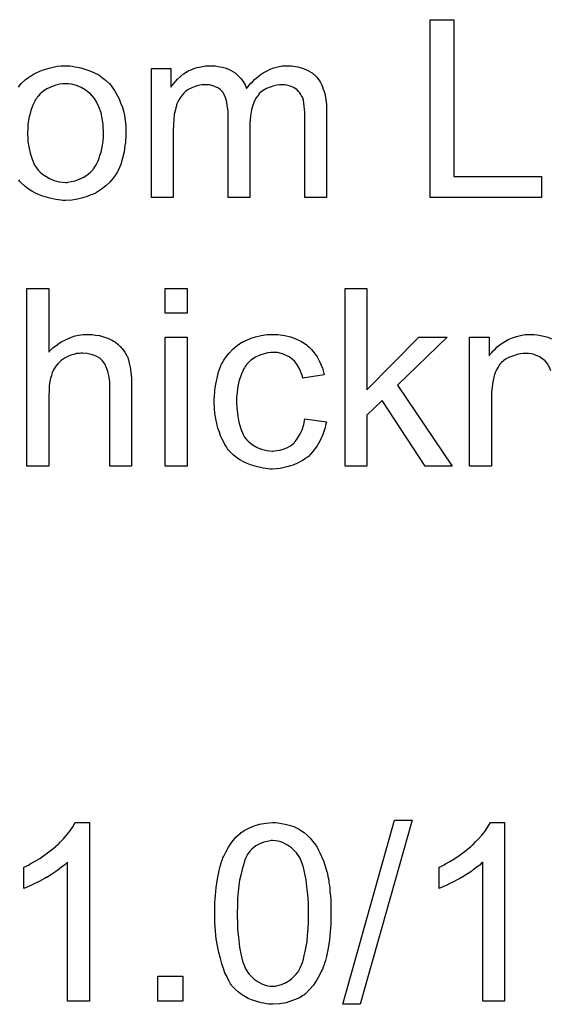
# Model space of a CAD drawing. Extents: x -1.5 to 9, y -3 to 5.
# Tile 322 of 368: x 5.607 to 5.845, y 2.56 to 3.003. Entities that reach past the tile are written whole.
import ezdxf

# ---------------------------------------------------------------- set-up
doc = ezdxf.new("R2010")
doc.units = 0
doc.layers.add('qfn16-30-34-a_mechanical_19', color=1, linetype='CONTINUOUS')

msp = doc.modelspace()

# ---------------------------------------------------------------- linework, layer by layer
at = {"layer": 'qfn16-30-34-a_mechanical_19', "color": 1}
for points in [[(5.801962, 2.9329), (5.841416, 2.9329), (5.841416, 2.923413), (5.791318, 2.923413), (5.791318, 3.003477), (5.801962, 3.003477), (5.801962, 2.9329)], [(5.606198, 2.973048), (5.60747, 2.974783), (5.60909, 2.976287), (5.609206, 2.976403), (5.609437, 2.976519), (5.6099, 2.976866), (5.610479, 2.977329), (5.611173, 2.977792), (5.612098, 2.97837), (5.613024, 2.978949), (5.614181, 2.979527), (5.615454, 2.980106), (5.616842, 2.980684), (5.619966, 2.981725), (5.623553, 2.982535), (5.625404, 2.982651), (5.627371, 2.982767), (5.628528, 2.982767), (5.629338, 2.982651)], [(5.629338, 2.982651), (5.630379, 2.982535), (5.631536, 2.982304), (5.632809, 2.982073), (5.634313, 2.981841), (5.637437, 2.9808), (5.639056, 2.980221), (5.640676, 2.979411), (5.642296, 2.978602), (5.643916, 2.977445), (5.64542, 2.976287), (5.646924, 2.974899), (5.64704, 2.974783), (5.647271, 2.974552), (5.647618, 2.974089), (5.648081, 2.973511), (5.648659, 2.972701), (5.649354, 2.97166), (5.650048, 2.970503), (5.650742, 2.96923), (5.651436, 2.967841), (5.652131, 2.966106), (5.652825, 2.96437), (5.653403, 2.962403), (5.653866, 2.960321), (5.654213, 2.958123), (5.654444, 2.955809), (5.65456, 2.953263), (5.65456, 2.953148), (5.65456, 2.9528), (5.65456, 2.952222), (5.65456, 2.951412), (5.654444, 2.950486), (5.654329, 2.949329), (5.654329, 2.948172), (5.654097, 2.9469), (5.65375, 2.944007), (5.653056, 2.941115), (5.652246, 2.938222), (5.651089, 2.935561), (5.651089, 2.935445), (5.650974, 2.93533), (5.650742, 2.934983), (5.650511, 2.93452), (5.649701, 2.933363), (5.648659, 2.931974), (5.647271, 2.930355), (5.645536, 2.928735), (5.643569, 2.927115), (5.641255, 2.925611), (5.641139, 2.925611), (5.641023, 2.925495), (5.640676, 2.925264), (5.640098, 2.925032), (5.639519, 2.924801), (5.638825, 2.92457), (5.63709, 2.923875), (5.635123, 2.923297), (5.632693, 2.922718), (5.630148, 2.922256), (5.627371, 2.92214), (5.626214, 2.92214), (5.625288, 2.922256), (5.624247, 2.922371), (5.62309, 2.922603), (5.621701, 2.922834), (5.620313, 2.923066), (5.617189, 2.923991), (5.615454, 2.924685), (5.613834, 2.92538), (5.612214, 2.926305), (5.610594, 2.927346), (5.60909, 2.928503), (5.607586, 2.929892), (5.60747, 2.930008), (5.607239, 2.930239), (5.606892, 2.930702), (5.606429, 2.931396)], [(5.728261, 2.982651), (5.729071, 2.982651), (5.729881, 2.982535), (5.731848, 2.982188), (5.73393, 2.98161), (5.736129, 2.980684), (5.738327, 2.979527), (5.740178, 2.977907), (5.74041, 2.977676), (5.740872, 2.976982), (5.741682, 2.975941), (5.742029, 2.975131), (5.742492, 2.974321), (5.742955, 2.973279), (5.743302, 2.972238), (5.743765, 2.971081), (5.744112, 2.969693), (5.744343, 2.968304), (5.744575, 2.966684), (5.744806, 2.965065), (5.744806, 2.963213), (5.744806, 2.923413), (5.734972, 2.923413), (5.734972, 2.959858), (5.734972, 2.959974), (5.734972, 2.96009), (5.734972, 2.960784), (5.734972, 2.961825), (5.734856, 2.963098), (5.73474, 2.964486), (5.734625, 2.965875), (5.734393, 2.967263), (5.734046, 2.968304), (5.734046, 2.96842), (5.733815, 2.968767), (5.733583, 2.96923), (5.733236, 2.969808), (5.732773, 2.970503), (5.732195, 2.971197), (5.731501, 2.971891), (5.730575, 2.972585), (5.730459, 2.972701), (5.730112, 2.972817), (5.72965, 2.973048), (5.72884, 2.973395), (5.72803, 2.973742), (5.726988, 2.973974), (5.725947, 2.974089), (5.724674, 2.974205), (5.724096, 2.974205), (5.723633, 2.974089), (5.722476, 2.973974), (5.721088, 2.973742), (5.719468, 2.973164), (5.717732, 2.97247), (5.715997, 2.971428), (5.714377, 2.97004), (5.714261, 2.969808), (5.713799, 2.96923), (5.713104, 2.968304), (5.71241, 2.966916), (5.7116, 2.965065), (5.711022, 2.962866), (5.710559, 2.960205), (5.710328, 2.957081), (5.710328, 2.923413), (5.700493, 2.923413), (5.700493, 2.961015), (5.700493, 2.961131), (5.700493, 2.961362), (5.700493, 2.961594), (5.700493, 2.962057), (5.700377, 2.963329), (5.700146, 2.964718), (5.699915, 2.966337), (5.699452, 2.967957), (5.698873, 2.969461), (5.698063, 2.97085), (5.697948, 2.970965), (5.697601, 2.971428), (5.697022, 2.971891), (5.696212, 2.972585), (5.695171, 2.973164), (5.693783, 2.973742), (5.692163, 2.974089), (5.690196, 2.974205), (5.689502, 2.974205), (5.688692, 2.974089), (5.687766, 2.973974), (5.686609, 2.973626), (5.685221, 2.973279), (5.683948, 2.972701), (5.68256, 2.972007), (5.682444, 2.971891), (5.681981, 2.971544), (5.681403, 2.971081), (5.680593, 2.970387), (5.679783, 2.969461), (5.678973, 2.968304), (5.678163, 2.967032), (5.677469, 2.965528), (5.677353, 2.965296), (5.677237, 2.964718), (5.677006, 2.963792), (5.676659, 2.962519), (5.676312, 2.960784), (5.67608, 2.958701), (5.675965, 2.956271), (5.675849, 2.953495), (5.675849, 2.923413), (5.666015, 2.923413), (5.666015, 2.981494), (5.674808, 2.981494), (5.674808, 2.973164), (5.674923, 2.973395), (5.67527, 2.973858), (5.675965, 2.974668), (5.676775, 2.975593), (5.677816, 2.97675), (5.679089, 2.977907), (5.680477, 2.979064), (5.682097, 2.980106), (5.682328, 2.980221), (5.682907, 2.980568), (5.683832, 2.980916), (5.685105, 2.981494), (5.686609, 2.981957), (5.688345, 2.982304), (5.690311, 2.982651), (5.692394, 2.982767), (5.693435, 2.982767), (5.694708, 2.982651), (5.696096, 2.98242), (5.697832, 2.982073), (5.699568, 2.98161), (5.701303, 2.980916), (5.702923, 2.97999), (5.703154, 2.979874), (5.703617, 2.979527), (5.704311, 2.978949), (5.705237, 2.978023), (5.706162, 2.976982), (5.707204, 2.975709), (5.708129, 2.974205), (5.708824, 2.97247), (5.708939, 2.972585), (5.709171, 2.972932), (5.709518, 2.973395), (5.710096, 2.974089), (5.71079, 2.974899), (5.7116, 2.975709), (5.712526, 2.976635), (5.713683, 2.977676), (5.714956, 2.978602), (5.716228, 2.979527), (5.717732, 2.980337), (5.719352, 2.981147), (5.721088, 2.981841), (5.722939, 2.982304), (5.72479, 2.982651), (5.726873, 2.982767), (5.727683, 2.982767), (5.728261, 2.982651)], [(5.627371, 2.974668), (5.626676, 2.974668), (5.626098, 2.974552), (5.624825, 2.974436), (5.62309, 2.973974), (5.621123, 2.973279), (5.61904, 2.972354), (5.617073, 2.970965), (5.616032, 2.97004), (5.615106, 2.969114), (5.615106, 2.968998), (5.614875, 2.968883), (5.614644, 2.968536), (5.614297, 2.968073), (5.613949, 2.967494), (5.613602, 2.9668), (5.61314, 2.965874), (5.612677, 2.964949), (5.612214, 2.963792), (5.611751, 2.962635), (5.611404, 2.961247), (5.611057, 2.959742), (5.61071, 2.958123), (5.610479, 2.956387), (5.610363, 2.95442), (5.610247, 2.952453), (5.610247, 2.952338), (5.610247, 2.95199), (5.610247, 2.951412), (5.610363, 2.950602), (5.610363, 2.949677), (5.610479, 2.948635), (5.610826, 2.946206), (5.611404, 2.943429), (5.61233, 2.940652), (5.613487, 2.937991), (5.614297, 2.936834), (5.615106, 2.935677), (5.615222, 2.935677), (5.615338, 2.935445), (5.616032, 2.934867), (5.617073, 2.933941), (5.618462, 2.933016), (5.620197, 2.931974), (5.62228, 2.931049), (5.62471, 2.93047), (5.625982, 2.930355), (5.627371, 2.930239), (5.628065, 2.930239), (5.628643, 2.930355), (5.629916, 2.930586), (5.631652, 2.930933), (5.633503, 2.931627), (5.635585, 2.932553), (5.637552, 2.933941), (5.638594, 2.934867), (5.639519, 2.935793), (5.639635, 2.935908), (5.639751, 2.936024), (5.639982, 2.936371), (5.640329, 2.936834), (5.640676, 2.937412), (5.641139, 2.938106), (5.641602, 2.939032), (5.642065, 2.939958), (5.642527, 2.941115), (5.642874, 2.942387), (5.643337, 2.943776), (5.643684, 2.94528), (5.644032, 2.947015), (5.644263, 2.948751), (5.644494, 2.950718), (5.644494, 2.9528), (5.644494, 2.952916), (5.644494, 2.953263), (5.644494, 2.953842), (5.644379, 2.954536), (5.644379, 2.955461), (5.644263, 2.956503), (5.643916, 2.958932), (5.643337, 2.961478), (5.642412, 2.964255), (5.641139, 2.9668), (5.640445, 2.968073), (5.639519, 2.969114), (5.639519, 2.96923), (5.639288, 2.969345), (5.638594, 2.97004), (5.637552, 2.97085), (5.636164, 2.971891), (5.634428, 2.972932), (5.632346, 2.973858), (5.630032, 2.974436), (5.628759, 2.974552), (5.627371, 2.974668)], [(5.61985, 2.853831), (5.619966, 2.853946), (5.620197, 2.854178), (5.620544, 2.854525), (5.621123, 2.855103), (5.621701, 2.855682), (5.622511, 2.856376), (5.623553, 2.85707), (5.624594, 2.85788), (5.625751, 2.858574), (5.627024, 2.859269), (5.630032, 2.860541), (5.631652, 2.86112), (5.633387, 2.861467), (5.635238, 2.861698), (5.63709, 2.861814), (5.638131, 2.861814), (5.639404, 2.861698), (5.640908, 2.861467), (5.642643, 2.861235), (5.644494, 2.860773), (5.646346, 2.860078), (5.648197, 2.859269), (5.648428, 2.859153), (5.649007, 2.858806), (5.649816, 2.858227), (5.650858, 2.857417), (5.651899, 2.856376), (5.653056, 2.855219), (5.654097, 2.853831), (5.655023, 2.852211), (5.655139, 2.851979), (5.65537, 2.851401), (5.655717, 2.85036), (5.656064, 2.848856), (5.656411, 2.847004), (5.656758, 2.844806), (5.65699, 2.842145), (5.657106, 2.839137), (5.657106, 2.80246), (5.647271, 2.80246), (5.647271, 2.839252), (5.647271, 2.839368), (5.647271, 2.839599), (5.647271, 2.839947), (5.647271, 2.840409), (5.647155, 2.841682), (5.646924, 2.843302), (5.646461, 2.845037), (5.645883, 2.846773), (5.645073, 2.848508), (5.644032, 2.849897), (5.643916, 2.850012), (5.643453, 2.850475), (5.642759, 2.851054), (5.641717, 2.851632), (5.640445, 2.852327), (5.638941, 2.852789), (5.63709, 2.853252), (5.635007, 2.853368), (5.634313, 2.853368), (5.633503, 2.853252), (5.632346, 2.853136), (5.631189, 2.852789), (5.6298, 2.852442), (5.628412, 2.851864), (5.626908, 2.851054), (5.626792, 2.850938), (5.626329, 2.850591), (5.625635, 2.850128), (5.624825, 2.849434), (5.6239, 2.848508), (5.622974, 2.847467), (5.622164, 2.846194), (5.62147, 2.844806), (5.621354, 2.844575), (5.621239, 2.844112), (5.621007, 2.843186), (5.62066, 2.842029), (5.620313, 2.840525), (5.620082, 2.838674), (5.619966, 2.836591), (5.61985, 2.834162), (5.61985, 2.80246), (5.610016, 2.80246), (5.610016, 2.882524), (5.61985, 2.882524), (5.61985, 2.853831)], [(5.682097, 2.871301), (5.672262, 2.871301), (5.672262, 2.882524), (5.682097, 2.882524), (5.682097, 2.871301)], [(5.762971, 2.836823), (5.786227, 2.860541), (5.799069, 2.860541), (5.776739, 2.838905), (5.801268, 2.80246), (5.789119, 2.80246), (5.769797, 2.832079), (5.762971, 2.825484), (5.762971, 2.80246), (5.753137, 2.80246), (5.753137, 2.882524), (5.762971, 2.882524), (5.762971, 2.836823)], [(5.682097, 2.80246), (5.672262, 2.80246), (5.672262, 2.860541), (5.682097, 2.860541), (5.682097, 2.80246)], [(5.722245, 2.861698), (5.722939, 2.861698), (5.723864, 2.861583), (5.726063, 2.861235), (5.728493, 2.860657), (5.731038, 2.859731), (5.733583, 2.858574), (5.736013, 2.856955), (5.736129, 2.856955), (5.736244, 2.856723), (5.736939, 2.856029), (5.73798, 2.854988), (5.739253, 2.853484), (5.740525, 2.851632), (5.741798, 2.849318), (5.742955, 2.846657), (5.743765, 2.843533), (5.734162, 2.842029), (5.734162, 2.842145), (5.734046, 2.842261), (5.73393, 2.842955), (5.733583, 2.843996), (5.733005, 2.845269), (5.732426, 2.846657), (5.731501, 2.848161), (5.730459, 2.84955), (5.729302, 2.850707), (5.729187, 2.850823), (5.728724, 2.85117), (5.727914, 2.851632), (5.726988, 2.852211), (5.725716, 2.852789), (5.724327, 2.853252), (5.722708, 2.853599), (5.720972, 2.853715), (5.720278, 2.853715), (5.719699, 2.853599), (5.718427, 2.853484), (5.716691, 2.853021), (5.71484, 2.852442), (5.712757, 2.851517), (5.71079, 2.850128), (5.709865, 2.849318), (5.708939, 2.848393), (5.708939, 2.848277), (5.708708, 2.848161), (5.708476, 2.847814), (5.708245, 2.847352), (5.707898, 2.846773), (5.707435, 2.846079), (5.707088, 2.845269), (5.706625, 2.844343), (5.706162, 2.843186), (5.705815, 2.841914), (5.705352, 2.840525), (5.705005, 2.839021), (5.704774, 2.837401), (5.704543, 2.83555), (5.704311, 2.833583), (5.704311, 2.831501), (5.704311, 2.831385), (5.704311, 2.831038), (5.704311, 2.830344), (5.704427, 2.829649), (5.704427, 2.828608), (5.704543, 2.827567), (5.70489, 2.825021), (5.705352, 2.822245), (5.706162, 2.819352), (5.707204, 2.816807), (5.707898, 2.815534), (5.708708, 2.814493), (5.708939, 2.814261), (5.709518, 2.813683), (5.710559, 2.812873), (5.711832, 2.811947), (5.713567, 2.810906), (5.715534, 2.810096), (5.717848, 2.809518), (5.719121, 2.809402), (5.720394, 2.809286), (5.720625, 2.809286), (5.721319, 2.809402), (5.722476, 2.809518), (5.723749, 2.809749), (5.725253, 2.810096), (5.726873, 2.81079), (5.728493, 2.8116), (5.729997, 2.812757), (5.730228, 2.812873), (5.730575, 2.813451), (5.731269, 2.814261), (5.732079, 2.815534), (5.732889, 2.817038), (5.733815, 2.818889), (5.734509, 2.821203), (5.734972, 2.823749), (5.74469, 2.822476), (5.74469, 2.82236), (5.744575, 2.822013), (5.744459, 2.82155), (5.744343, 2.820856), (5.744112, 2.819931), (5.743881, 2.819005), (5.743071, 2.816691), (5.742029, 2.814261), (5.740525, 2.8116), (5.738674, 2.809055), (5.737633, 2.807898), (5.736476, 2.806741), (5.73636, 2.806625), (5.736129, 2.806509), (5.735782, 2.806278), (5.735319, 2.805931), (5.73474, 2.805468), (5.73393, 2.805005), (5.733005, 2.804543), (5.732079, 2.803964), (5.729765, 2.802923), (5.726988, 2.802113), (5.72398, 2.801419), (5.722245, 2.801303), (5.720509, 2.801187), (5.719352, 2.801187), (5.718542, 2.801303), (5.717501, 2.801419), (5.716344, 2.80165), (5.715071, 2.801881), (5.713683, 2.802113), (5.710559, 2.803038), (5.709055, 2.803733), (5.707435, 2.804427), (5.705815, 2.805352), (5.704311, 2.806394), (5.702807, 2.807551), (5.701419, 2.808939), (5.701303, 2.809055), (5.701072, 2.809286), (5.700725, 2.809749), (5.700262, 2.810327), (5.699799, 2.811137), (5.699105, 2.812179), (5.698526, 2.813336), (5.697832, 2.814608), (5.697138, 2.816113), (5.696559, 2.817848), (5.695865, 2.819584), (5.695402, 2.821666), (5.69494, 2.823749), (5.694592, 2.826178), (5.694361, 2.828608), (5.694245, 2.831269), (5.694245, 2.831385), (5.694245, 2.831732), (5.694245, 2.832195), (5.694245, 2.832889), (5.694361, 2.833699), (5.694361, 2.834624), (5.694477, 2.835666), (5.694592, 2.836823), (5.69494, 2.839368), (5.695518, 2.842145), (5.696212, 2.844922), (5.697253, 2.847699), (5.697253, 2.847814), (5.697369, 2.848046), (5.697601, 2.848393), (5.697832, 2.848856), (5.698526, 2.850128), (5.699568, 2.851632), (5.700956, 2.853368), (5.702576, 2.855103), (5.704543, 2.856839), (5.706741, 2.858227), (5.706857, 2.858227), (5.707088, 2.858343), (5.707435, 2.858574), (5.707898, 2.858806), (5.708476, 2.859037), (5.709171, 2.859384), (5.710906, 2.860079), (5.712873, 2.860657), (5.715303, 2.861235), (5.717848, 2.861698), (5.720625, 2.861814), (5.721551, 2.861814), (5.722245, 2.861698)], [(5.845581, 2.845385), (5.845234, 2.846657), (5.845234, 2.846773), (5.845002, 2.84712), (5.844655, 2.847699), (5.844308, 2.848393), (5.84373, 2.849087), (5.843035, 2.849897), (5.84211, 2.850707), (5.841069, 2.851401), (5.840953, 2.851517), (5.840606, 2.851748), (5.839912, 2.851979), (5.839102, 2.852327), (5.838176, 2.852674), (5.837019, 2.853021), (5.835631, 2.853137), (5.834242, 2.853252), (5.833664, 2.853252), (5.833201, 2.853137), (5.832044, 2.853021), (5.83054, 2.852789), (5.82892, 2.852211), (5.827069, 2.851517), (5.825218, 2.850591), (5.823482, 2.849203), (5.823251, 2.848971), (5.822788, 2.848393), (5.822441, 2.84793), (5.822094, 2.847352), (5.821631, 2.846657), (5.821284, 2.845847), (5.820821, 2.844922), (5.820358, 2.843765), (5.820011, 2.842492), (5.819664, 2.841104), (5.819433, 2.8396), (5.819201, 2.83798), (5.81897, 2.836013), (5.81897, 2.834046), (5.81897, 2.80246), (5.809135, 2.80246), (5.809135, 2.860541), (5.817929, 2.860541), (5.817929, 2.852211), (5.818044, 2.852327), (5.818276, 2.852674), (5.818623, 2.853137), (5.819086, 2.853715), (5.81978, 2.854409), (5.82059, 2.855219), (5.821515, 2.856145), (5.822672, 2.85707), (5.823829, 2.85788), (5.825218, 2.858806), (5.826722, 2.859616), (5.828342, 2.86031), (5.830193, 2.860888), (5.832044, 2.861351), (5.834127, 2.861698), (5.836325, 2.861814), (5.837251, 2.861814), (5.838176, 2.861698)], [(5.838176, 2.861698), (5.839449, 2.861583), (5.840953, 2.861351), (5.842573, 2.861004), (5.844308, 2.860541), (5.845928, 2.859847)], [(5.638131, 2.561595), (5.628296, 2.561595), (5.628296, 2.624189), (5.628181, 2.624073), (5.627602, 2.623611), (5.626908, 2.622916), (5.625751, 2.622107), (5.624478, 2.621065), (5.622858, 2.619908), (5.621007, 2.618636), (5.618925, 2.617363), (5.618809, 2.617363), (5.618693, 2.617247), (5.617999, 2.616784), (5.616842, 2.616206), (5.615454, 2.615512), (5.613834, 2.614702), (5.612098, 2.613892), (5.610363, 2.613082), (5.608627, 2.612388), (5.608627, 2.621875), (5.608743, 2.621875), (5.608974, 2.622107), (5.609437, 2.622222), (5.610016, 2.622569), (5.61071, 2.622916), (5.61152, 2.623379), (5.613487, 2.624536), (5.615801, 2.625809), (5.618115, 2.627429), (5.620544, 2.62928), (5.622974, 2.631247), (5.62309, 2.631363), (5.623206, 2.631478), (5.623553, 2.631825), (5.624015, 2.632173), (5.625057, 2.633329), (5.626445, 2.634718), (5.627833, 2.636338), (5.629338, 2.638189), (5.63061, 2.64004), (5.631767, 2.642007), (5.638131, 2.642007), (5.638131, 2.561595)], [(5.722939, 2.641891), (5.724443, 2.64166), (5.726178, 2.641313), (5.72803, 2.64085), (5.729997, 2.640272), (5.731848, 2.639346), (5.731963, 2.639346), (5.732079, 2.63923), (5.732658, 2.638883), (5.733583, 2.638305), (5.73474, 2.637495), (5.736013, 2.636338), (5.737401, 2.635065), (5.738674, 2.633561), (5.739947, 2.631825), (5.740062, 2.631594), (5.740525, 2.631016), (5.740988, 2.629974), (5.741798, 2.62847), (5.742492, 2.626735), (5.743418, 2.624768), (5.744228, 2.622454), (5.744922, 2.619908), (5.744922, 2.619793), (5.745038, 2.619561), (5.745153, 2.619214), (5.745269, 2.618636), (5.745385, 2.617941), (5.7455, 2.617132), (5.745732, 2.61609), (5.745847, 2.614933), (5.746079, 2.613661), (5.746195, 2.612272), (5.74631, 2.610652), (5.746542, 2.609033), (5.746657, 2.607181), (5.746657, 2.60533), (5.746773, 2.603248), (5.746773, 2.601049), (5.746773, 2.600934), (5.746773, 2.600471), (5.746773, 2.599661), (5.746773, 2.598735), (5.746657, 2.597463), (5.746657, 2.596074), (5.746542, 2.59457), (5.746426, 2.59295), (5.746079, 2.589248), (5.7455, 2.58543), (5.744806, 2.581727), (5.744343, 2.579992), (5.743765, 2.578256), (5.743765, 2.578141), (5.743649, 2.577909), (5.743418, 2.577447), (5.743186, 2.576868), (5.742955, 2.576058), (5.742492, 2.575248), (5.741567, 2.573281), (5.74041, 2.571199), (5.738905, 2.568885), (5.73717, 2.566802), (5.735087, 2.564835), (5.734972, 2.564835), (5.734856, 2.564604), (5.734509, 2.564372), (5.734046, 2.564141), (5.733468, 2.563794), (5.732889, 2.563331), (5.731154, 2.562521), (5.729071, 2.561711), (5.726641, 2.560901), (5.723749, 2.560439), (5.720625, 2.560207), (5.719468, 2.560207), (5.718658, 2.560323), (5.717732, 2.560439), (5.716575, 2.56067), (5.715303, 2.560901), (5.713914, 2.561249), (5.712526, 2.561711), (5.711022, 2.562174), (5.709518, 2.562868), (5.708014, 2.563678), (5.70651, 2.564604), (5.705005, 2.565761), (5.703617, 2.567034), (5.702344, 2.568422), (5.702229, 2.568538), (5.701997, 2.568885), (5.70165, 2.569463), (5.701072, 2.570389), (5.700493, 2.57143), (5.699915, 2.572818), (5.699105, 2.574438), (5.69841, 2.576289), (5.697716, 2.578372), (5.697022, 2.580802), (5.696328, 2.583463), (5.695749, 2.586471), (5.695171, 2.589711), (5.694824, 2.593182), (5.694592, 2.597), (5.694477, 2.601049), (5.694477, 2.601165), (5.694477, 2.601628), (5.694477, 2.602438), (5.694477, 2.603363), (5.694592, 2.604636), (5.694592, 2.606024), (5.694708, 2.607528), (5.694824, 2.609264), (5.695171, 2.612851), (5.695749, 2.616669), (5.696444, 2.620487), (5.696906, 2.622222), (5.697369, 2.623958), (5.697369, 2.624074), (5.697485, 2.624305), (5.697716, 2.624768), (5.697948, 2.625346), (5.698179, 2.626156), (5.698642, 2.626966), (5.699568, 2.628933), (5.700725, 2.631016), (5.702229, 2.633214), (5.703964, 2.635412), (5.706047, 2.637263), (5.706162, 2.637263), (5.706278, 2.637495), (5.706625, 2.637726), (5.707088, 2.637958), (5.707667, 2.63842), (5.708361, 2.638767), (5.710096, 2.639693), (5.712179, 2.640503), (5.714609, 2.641313), (5.717501, 2.641776), (5.720625, 2.642007), (5.721666, 2.642007), (5.722939, 2.641891)], [(5.759963, 2.560207), (5.752095, 2.560207), (5.775351, 2.643048), (5.783219, 2.643048), (5.759963, 2.560207)], [(5.824871, 2.561596), (5.815036, 2.561596), (5.815036, 2.624189), (5.81492, 2.624074), (5.814342, 2.623611), (5.813648, 2.622917), (5.812491, 2.622107), (5.811218, 2.621065), (5.809598, 2.619908), (5.807747, 2.618636), (5.805664, 2.617363), (5.805549, 2.617363), (5.805433, 2.617247), (5.804739, 2.616785), (5.803582, 2.616206), (5.802193, 2.615512), (5.800574, 2.614702), (5.798838, 2.613892), (5.797103, 2.613082), (5.795367, 2.612388), (5.795367, 2.621875), (5.795483, 2.621875), (5.795714, 2.622107), (5.796177, 2.622222), (5.796756, 2.62257), (5.79745, 2.622917), (5.79826, 2.623379), (5.800226, 2.624536), (5.802541, 2.625809), (5.804855, 2.627429), (5.807284, 2.62928), (5.809714, 2.631247), (5.80983, 2.631363), (5.809945, 2.631478), (5.810292, 2.631825), (5.810755, 2.632173), (5.811797, 2.63333), (5.813185, 2.634718), (5.814573, 2.636338), (5.816077, 2.638189), (5.81735, 2.64004), (5.818507, 2.642007), (5.824871, 2.642007), (5.824871, 2.561596)], [(5.720509, 2.633908), (5.719815, 2.633908), (5.719352, 2.633792), (5.718079, 2.633561), (5.716575, 2.633214), (5.71484, 2.63252), (5.712989, 2.631478), (5.712063, 2.630784), (5.711137, 2.63009), (5.710328, 2.629164), (5.709518, 2.628123), (5.709518, 2.628007), (5.709286, 2.627776), (5.709055, 2.627313), (5.708708, 2.626735), (5.708361, 2.625809), (5.707898, 2.624768), (5.707551, 2.623495), (5.707088, 2.621991), (5.706625, 2.620256), (5.706162, 2.618289), (5.7057, 2.61609), (5.705352, 2.613661), (5.705005, 2.610884), (5.704774, 2.607876), (5.704658, 2.604636), (5.704543, 2.601049), (5.704543, 2.600818), (5.704543, 2.600239), (5.704543, 2.599198), (5.704658, 2.59781), (5.704658, 2.596306), (5.704774, 2.594454), (5.70489, 2.592488), (5.705121, 2.590405), (5.7057, 2.585893), (5.706047, 2.583694), (5.70651, 2.581612), (5.706972, 2.579645), (5.707667, 2.577794), (5.708361, 2.576174), (5.709171, 2.574785), (5.709171, 2.57467), (5.709402, 2.574554), (5.70998, 2.573744), (5.711022, 2.572703), (5.712294, 2.571546), (5.71403, 2.570389), (5.715997, 2.569347), (5.718195, 2.568538), (5.719352, 2.568422), (5.720625, 2.568306), (5.721319, 2.568306), (5.721782, 2.568422), (5.722939, 2.568653), (5.724559, 2.569116), (5.726294, 2.569926), (5.728261, 2.571083), (5.729187, 2.571777), (5.730112, 2.572703), (5.731038, 2.573628), (5.731963, 2.574785), (5.731963, 2.574901), (5.732195, 2.575133), (5.732426, 2.57548), (5.732658, 2.576058), (5.73312, 2.576868), (5.733468, 2.577909), (5.73393, 2.579066), (5.734393, 2.580455), (5.73474, 2.58219), (5.735203, 2.584041), (5.735666, 2.58624), (5.736013, 2.588554), (5.736244, 2.591331), (5.736476, 2.594223), (5.736707, 2.597463), (5.736707, 2.601049), (5.736707, 2.601165), (5.736707, 2.601281), (5.736707, 2.601859), (5.736707, 2.602901), (5.736592, 2.604289), (5.736592, 2.605793), (5.736476, 2.607644), (5.73636, 2.609611), (5.736129, 2.611809), (5.73555, 2.616206), (5.735203, 2.618404), (5.73474, 2.620487), (5.734278, 2.622454), (5.733583, 2.624305), (5.732889, 2.625925), (5.732079, 2.627313), (5.732079, 2.627429), (5.731848, 2.627545), (5.731616, 2.627892), (5.731269, 2.628354), (5.730228, 2.629396), (5.728955, 2.630669), (5.72722, 2.631825), (5.725253, 2.632867), (5.724212, 2.63333), (5.723055, 2.633677), (5.721782, 2.633792), (5.720509, 2.633908)], [(5.68013, 2.561596), (5.668907, 2.561596), (5.668907, 2.572818), (5.68013, 2.572818), (5.68013, 2.561596)]]:
    msp.add_lwpolyline(points, dxfattribs=at)

doc.saveas('drawing.dxf')
